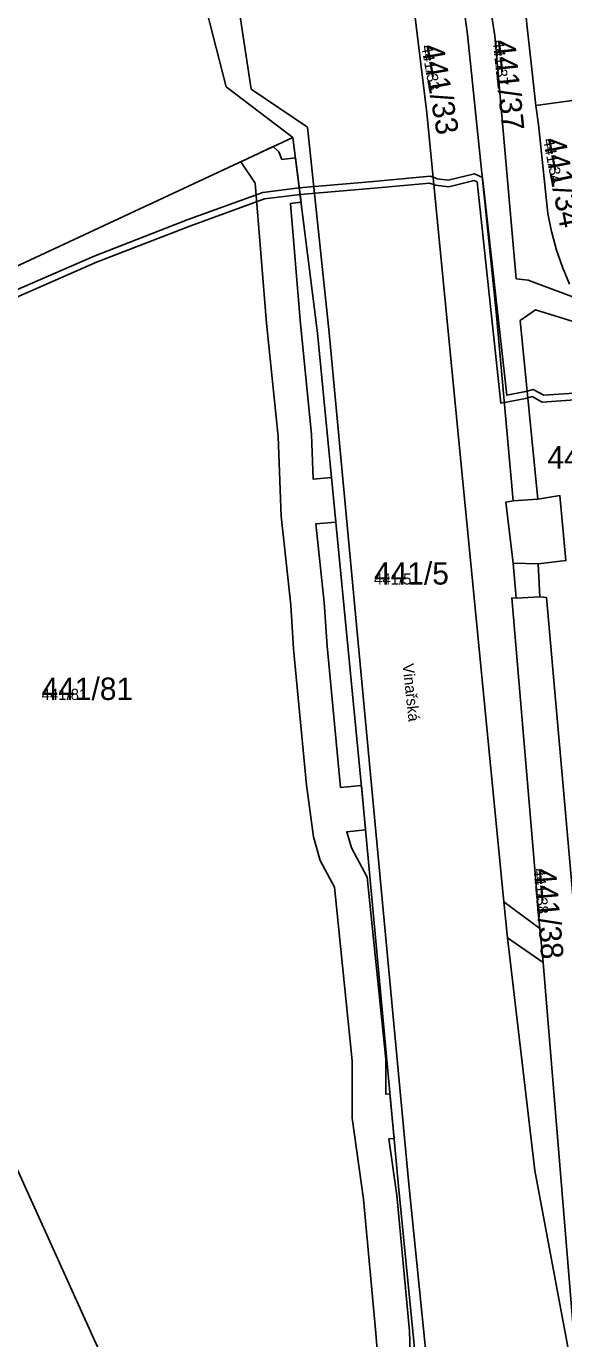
# Model space of a CAD drawing. Extents: x -763628 to -761565, y -976033 to -973833.
# Drawn here: x -762145.5 to -762097.5, y -974221.8 to -974104.4 of the extents above; entities that cross this region are included whole.
import ezdxf

# ---------------------------------------------------------------- set-up
doc = ezdxf.new("R2010")
doc.units = 0
for name, color, linetype in [('KN_cisla parcel 1000', 7, 'Continuous'), ('KN_cisla parcel 500', 7, 'Continuous'), ('KN_hranice parcel', 7, 'Continuous'), ('KN_popisy', 7, 'Continuous'), ('KN_vecna bremena', 7, 'Continuous'), ('KN_vnitrni kresba parcel', 7, 'Continuous')]:
    doc.layers.add(name, color=color, linetype=linetype)

msp = doc.modelspace()

# ---------------------------------------------------------------- linework, layer by layer
at = {"layer": 'KN_hranice parcel'}
for p, q in [((-762102.8, -974086), (-762099.93, -974111.49)), ((-762099.93, -974111.49), (-762095.6, -974110.91))]:
    msp.add_line(p, q, dxfattribs=at)
for points in [[(-762193.66, -973921.52), (-762188.68, -973928.26), (-762185.85, -973932.27), (-762178.29, -973943.49), (-762177.35, -973945.14), (-762168.38, -973960.33), (-762160.66, -973974.6), (-762154.66, -973987.15), (-762146.68, -974005.73), (-762143.02, -974015.18), (-762141.01, -974020.81), (-762136.2, -974035.86), (-762130.73, -974056.25), (-762135.77, -974063.53), (-762128.87, -974094.12), (-762131.44, -974094.94), (-762127.61, -974109.84), (-762121.66, -974114.36)], [(-762112.58, -974046.79), (-762109.49, -974065.83), (-762109.17, -974068.29), (-762106.79, -974084.86), (-762106.52, -974086.47), (-762103.62, -974105.27), (-762101.69, -974127.02), (-762100.62, -974127.14), (-762095.76, -974128.95)], [(-762095.33, -974232.49), (-762096.53, -974221.88), (-762099.3, -974188.16), (-762099.59, -974185.1), (-762102.09, -974155.55), (-762101.7, -974155.58), (-762101.97, -974152.44), (-762102.63, -974146.99), (-762101.97, -974146.87), (-762103.48, -974129.95), (-762106.04, -974105.14), (-762113.51, -974051.11), (-762116.06, -974049.38)], [(-762095.33, -974232.49), (-762097.17, -974222.06), (-762100.03, -974206.75), (-762102.48, -974185.96), (-762102.8, -974182.73), (-762109.69, -974112.17), (-762112.36, -974090.26), (-762116.1, -974069.05), (-762118.4, -974057.49)], [(-762099.93, -974111.49), (-762099.7, -974113.2), (-762098.87, -974121.16)], [(-762173.35, -974142.44), (-762164.29, -974134.26), (-762121.66, -974114.36)], [(-762121.66, -974114.36), (-762119.46, -974131.86), (-762115.37, -974173.98), (-762112.22, -974208.17), (-762109.69, -974233.83), (-762109.35, -974238.71), (-762109.52, -974239.43), (-762110.24, -974240.5), (-762109.73, -974241.24), (-762112.42, -974248.15), (-762109.46, -974278.03), (-762105.03, -974287.29), (-762104.41, -974299.37)], [(-762098.87, -974121.16), (-762098.55, -974122.76), (-762098.52, -974122.86), (-762098.09, -974124.43), (-762097.57, -974125.97), (-762096.95, -974127.48)], [(-762096.15, -974187.58), (-762099, -974155.5), (-762099.6, -974155.46), (-762099.73, -974152.5), (-762097.25, -974152.2), (-762097.79, -974146.39), (-762099.76, -974146.71), (-762101.36, -974130.74), (-762099.97, -974129.78), (-762093.64, -974131.74)], [(-762168.32, -974158.1), (-762152.37, -974193.24), (-762104.41, -974299.37)]]:
    msp.add_lwpolyline(points, dxfattribs=at)
at = {"layer": 'KN_vecna bremena'}
for points in [[(-762111.1, -974225.82), (-762111.24, -974221.13), (-762112.38, -974208.97), (-762113.08, -974203.93), (-762112.62, -974203.88), (-762112.98, -974199.9), (-762113.36, -974199.94), (-762113.36, -974196.8), (-762115.01, -974180.52), (-762116.41, -974177.91), (-762116.84, -974176.46), (-762115.16, -974176.3), (-762115.53, -974172.32), (-762117.39, -974172.49), (-762118.61, -974159.87), (-762118.85, -974155.95), (-762119.62, -974148.93), (-762117.82, -974148.76), (-762118.21, -974144.77), (-762119.84, -974144.93), (-762119.99, -974140.92), (-762121.02, -974130.69), (-762121.87, -974120.26), (-762120.93, -974120.15), (-762121.43, -974116.18), (-762122.64, -974116.33), (-762122.92, -974115.66), (-762123.41, -974115.18), (-762126.32, -974116.54), (-762125.02, -974118.45), (-762124.01, -974130.96), (-762122.99, -974141.12), (-762122.72, -974148.23), (-762121.84, -974156.2), (-762121.6, -974160.1), (-762120.45, -974172.28), (-762119.81, -974176.9), (-762119.21, -974179.03), (-762117.93, -974181.42), (-762116.36, -974196.95), (-762116.36, -974202.09), (-762115.36, -974209.32), (-762114.24, -974221.31), (-762113.41, -974231.73)], [(-762148.33, -974129.5), (-762139.21, -974125.53), (-762130.88, -974122.3), (-762124.2, -974119.86), (-762121.02, -974119.47), (-762114.38, -974118.91), (-762109.46, -974118.44), (-762109.06, -974118.58), (-762108.91, -974118.63), (-762107.73, -974118.77), (-762105.47, -974118.22), (-762105.19, -974118.34), (-762103.06, -974138.14), (-762102.75, -974138.08), (-762100.87, -974137.7), (-762100.67, -974137.65), (-762100.73, -974137.04), (-762101.01, -974137.12), (-762102.54, -974137.42), (-762104.72, -974117.93), (-762105.43, -974117.6), (-762107.77, -974118.17), (-762108.77, -974118.05), (-762109.13, -974117.92), (-762109.38, -974117.82), (-762114.44, -974118.31), (-762121.09, -974118.88), (-762124.34, -974119.28), (-762131.1, -974121.74), (-762139.43, -974124.97), (-762148.57, -974128.94)]]:
    msp.add_lwpolyline(points, dxfattribs=at)
msp.add_lwpolyline([(-762099.24, -974137.41), (-762100.18, -974136.9), (-762100.73, -974137.04), (-762100.67, -974137.65), (-762100.26, -974137.54), (-762099.38, -974138.03), (-762095.61, -974137.77), (-762094.28, -974137.79), (-762093.57, -974138.26), (-762092.9, -974138.83), (-762091.2, -974141.35), (-762090.41, -974141.4), (-762088.63, -974140.1), (-762088.41, -974139.6), (-762088.46, -974139.08), (-762089, -974139.53), (-762090.44, -974140.71), (-762090.59, -974140.78), (-762090.86, -974140.77), (-762092.44, -974138.43), (-762093.21, -974137.78), (-762094.1, -974137.19), (-762095.63, -974137.17)], close=True, dxfattribs=at)
at = {"layer": 'KN_vnitrni kresba parcel'}
for p, q in [((-762127.83, -974094), (-762125.4, -974110.03)), ((-762125.4, -974110.03), (-762120.35, -974113.43)), ((-762120.35, -974113.43), (-762118.41, -974131.84)), ((-762118.41, -974131.84), (-762111.31, -974207.97)), ((-762101.97, -974146.87), (-762099.76, -974146.71)), ((-762101.97, -974152.44), (-762099.73, -974152.5)), ((-762101.7, -974155.58), (-762099.6, -974155.46)), ((-762102.8, -974182.73), (-762099.59, -974185.1)), ((-762099.3, -974188.16), (-762102.48, -974185.96)), ((-762111.31, -974207.97), (-762108.86, -974231.84))]:
    msp.add_line(p, q, dxfattribs=at)

# ---------------------------------------------------------------- texts
at = {"layer": 'KN_cisla parcel 1000'}
for s, rotation, p in [('441/37', 276, (-762103.8, -974105.7)), ('441/33', 280, (-762110.19, -974106.18)), ('441/34', 281, (-762099.31, -974114.54)), ('441/38', 275, (-762100.15, -974179.78))]:
    msp.add_text(s, height=2, rotation=rotation, dxfattribs=at).set_placement(p)
for s, p in [('441/96', (-762098.91, -974143.97)), ('441/5', (-762114.41, -974154.35)), ('441/81', (-762144.12, -974164.67))]:
    msp.add_text(s, height=2, dxfattribs=at).set_placement(p)
at = {"layer": 'KN_cisla parcel 500'}
for s, rotation, p in [('441/37', 276, (-762103.8, -974105.7)), ('441/33', 280, (-762110.19, -974106.18)), ('441/34', 281, (-762099.31, -974114.54)), ('441/38', 275, (-762100.15, -974179.78))]:
    msp.add_text(s, height=1, rotation=rotation, dxfattribs=at).set_placement(p)
for s, p in [('441/5', (-762114.41, -974154.35)), ('441/81', (-762144.12, -974164.67))]:
    msp.add_text(s, height=1, dxfattribs=at).set_placement(p)
at = {"layer": 'KN_popisy'}
msp.add_text('Vinařská', height=1, rotation=276, dxfattribs=at).set_placement((-762111.86, -974161.47))

doc.saveas('drawing.dxf')
